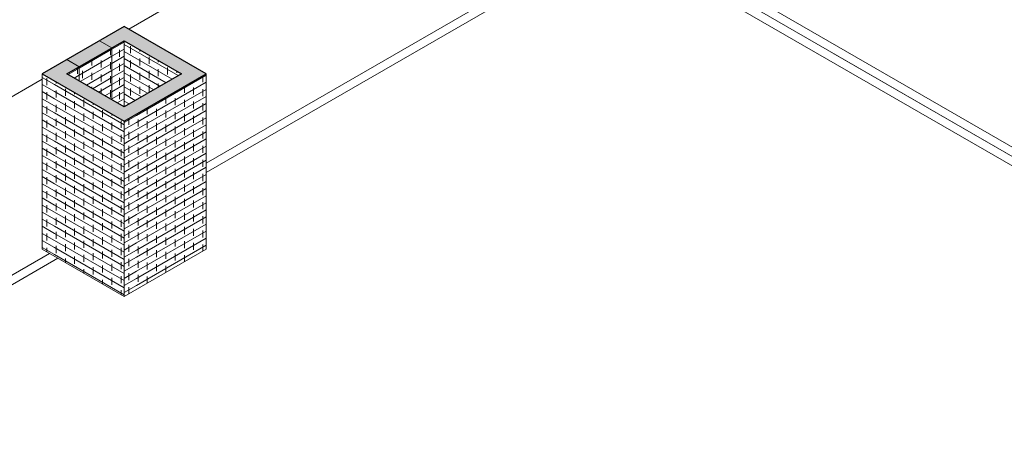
# Model space of a CAD drawing. Header units: metres. Extents: x -33 to 126, y -29 to 31.
# Tile 391 of 656: x 70.29 to 78.79, y -8.57 to -4.8. Entities that reach past the tile are written whole.
import ezdxf

# ---------------------------------------------------------------- set-up
doc = ezdxf.new("R2010")
doc.units = ezdxf.units.M
for name, color, linetype, lineweight in [('A-AREA', 32, 'Continuous', 9), ('A-FLOR', 192, 'Continuous', 18), ('A-WALL', 113, 'Continuous', 18), ('A-WALL-PATT', 111, 'Continuous', 35)]:
    doc.layers.add(name, color=color, linetype=linetype, lineweight=lineweight)
pattern_1 = [(330, (-57.316, -37.386), (-0.000346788, 0.061399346), []), (90, (-57.316, -37.386), (-0.08, 0.107), [0.061, -0.061])]
pattern_2 = [(30, (-56.609, -37.733), (0.000346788, 0.061399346), []), (90, (-56.609, -37.733), (-0.08, 0.015), [0.061, -0.061])]

msp = doc.modelspace()

# ---------------------------------------------------------------- hatches: boundary and pattern name
at = {"layer": 'A-WALL-PATT', "lineweight": 9}
for points in [[(71.0848, -5.0405), (71.2969, -4.918), (71.1909, -4.8568), (70.9787, -4.9792), (71.0182, -5.002)], [(71.6858, -5.265), (71.7919, -5.2038), (71.2969, -4.918), (71.1909, -4.9792), (71.2969, -5.0405)], [(70.802, -5.2038), (71.0848, -5.0405), (70.9787, -4.9792), (70.6959, -5.1425), (70.7353, -5.1653)], [(70.5898, -5.3262), (70.802, -5.2038), (70.6959, -5.1425), (70.4838, -5.265), (70.5232, -5.2878)], [(71.1909, -5.6733), (71.2969, -5.612), (70.6959, -5.265), (70.5898, -5.3262), (71.0848, -5.612)], [(71.2969, -5.612), (71.898, -5.265), (71.7919, -5.2038), (71.1909, -5.5508)]]:
    msp.add_hatch(color=256, dxfattribs=at).paths.add_polyline_path(points, flags=0)
h = msp.add_hatch(dxfattribs=at)
h.set_pattern_fill('FP_55', color=256, style=0, pattern_type=2)
h.set_pattern_definition([(30, (-56.609, -37.039), (0.000346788, 0.061399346), []), (90, (-56.609, -37.039), (-0.08, 0.015), [0.061, -0.061])])
h.paths.add_polyline_path([(71.1909, -5.5508), (71.1909, -4.9792), (71.0848, -5.0405), (71.0848, -5.4895), (71.119, -5.5093)], flags=0)
h = msp.add_hatch(dxfattribs=at)
h.set_pattern_fill('FP_54', color=256, style=0, pattern_type=2)
h.set_pattern_definition([(330, (-56.114, -37.386), (-0.000346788, 0.061399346), []), (90, (-56.114, -37.386), (-0.08, 0.107), [0.061, -0.061])])
h.paths.add_polyline_path([(71.1909, -5.5508), (71.6858, -5.265), (71.1909, -4.9792), (71.1909, -5.3262)], flags=0)
h = msp.add_hatch(dxfattribs=at)
h.set_pattern_fill('FP_170', color=256, style=0, pattern_type=2)
h.set_pattern_definition([(30, (-56.768, -37.131), (0.000346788, 0.061399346), []), (90, (-56.768, -37.131), (-0.08, 0.015), [0.061, -0.061])])
h.paths.add_polyline_path([(71.0848, -5.4895), (71.0848, -5.0405), (70.802, -5.2038), (70.802, -5.3262), (70.897, -5.3811)], flags=0)
h = msp.add_hatch(dxfattribs=at)
h.set_pattern_fill('FP_51', color=256, style=0, pattern_type=2)
h.set_pattern_definition(pattern_1)
h.paths.add_polyline_path([(70.5898, -6.8415), (70.5898, -5.3262), (70.4838, -5.265), (70.4838, -6.7802), (70.5671, -6.8283)], flags=0)
h = msp.add_hatch(dxfattribs=at)
h.set_pattern_fill('FP_52', color=256, style=0, pattern_type=2)
h.set_pattern_definition([(30, (-57.05, -37.294), (0.000346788, 0.061399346), []), (90, (-57.05, -37.294), (-0.08, 0.015), [0.061, -0.061])])
h.paths.add_polyline_path([(70.802, -5.3262), (70.802, -5.2038), (70.6959, -5.265), (70.794, -5.3217)], flags=0)
h = msp.add_hatch(dxfattribs=at)
h.set_pattern_fill('FP_53', color=256, style=0, pattern_type=2)
h.set_pattern_definition(pattern_2)
h.paths.add_polyline_path([(71.2969, -7.1273), (71.898, -6.7802), (71.898, -5.265), (71.2969, -5.612), (71.2969, -6.4659)], flags=0)
h = msp.add_hatch(dxfattribs=at)
h.set_pattern_fill('FP_51', color=256, style=0, pattern_type=2)
h.set_pattern_definition(pattern_1)
h.paths.add_polyline_path([(71.1909, -7.1885), (71.1909, -5.6733), (70.5898, -5.3262), (70.5898, -6.8415), (70.897, -7.0188)], flags=0)
h = msp.add_hatch(dxfattribs=at)
h.set_pattern_fill('FP_53', color=256, style=0, pattern_type=2)
h.set_pattern_definition(pattern_2)
h.paths.add_polyline_path([(71.1909, -7.1885), (71.2969, -7.1273), (71.2969, -5.612), (71.1909, -5.6733), (71.1909, -7.1273)], flags=0)

# ---------------------------------------------------------------- linework, layer by layer
at = {"layer": 'A-AREA'}
for p, q in [((76.1406, -4.3308), (79.5701, -6.3108)), ((71.898, -6.0372), (74.79, -4.3675)), ((76.0699, -4.3716), (79.464, -6.3312)), ((77.3073, -5.086), (79.457, -6.3271)), ((67.6553, -8.4867), (70.5191, -6.8333))]:
    msp.add_line(p, q, dxfattribs=at)
at = {"layer": 'A-FLOR', "lineweight": 9}
for p, q in [((74.7264, -2.8611), (71.2303, -4.8795)), ((71.898, -6.0372), (74.79, -4.3675)), ((74.8608, -4.4083), (71.898, -6.1189)), ((79.457, -6.4087), (75.9992, -4.4124)), ((76.0699, -4.3716), (79.457, -6.3271)), ((70.4838, -5.3106), (66.9877, -7.329)), ((67.6553, -8.4867), (70.5474, -6.817)), ((70.6181, -6.8578), (67.6553, -8.5684))]:
    msp.add_line(p, q, dxfattribs=at)
at = {"layer": 'A-WALL', "lineweight": 25}
for p, q in [((71.1909, -4.8568), (70.4838, -5.265)), ((71.898, -5.265), (71.1909, -4.8568)), ((70.6959, -5.265), (71.1909, -4.9792)), ((71.1909, -4.9792), (71.6858, -5.265)), ((70.4838, -5.265), (71.1909, -5.6733)), ((71.1909, -5.5508), (70.6959, -5.265)), ((71.1909, -5.6733), (71.898, -5.265)), ((71.6858, -5.265), (71.1909, -5.5508))]:
    msp.add_line(p, q, dxfattribs=at)
at = {"layer": 'A-WALL', "lineweight": 9}
for p, q in [((70.9787, -4.9792), (71.0848, -5.0405)), ((71.1909, -4.9792), (71.1909, -5.5508)), ((71.0848, -5.0405), (71.0848, -5.4895)), ((70.802, -5.2038), (70.6959, -5.1425)), ((70.4838, -6.7802), (70.4838, -5.265)), ((70.802, -5.3262), (70.802, -5.2038)), ((71.898, -6.7802), (71.898, -5.265)), ((71.1909, -7.1885), (71.1909, -5.6733)), ((70.4838, -6.7802), (71.1909, -7.1885)), ((71.1909, -7.1885), (71.898, -6.7802))]:
    msp.add_line(p, q, dxfattribs=at)

doc.saveas('drawing.dxf')
